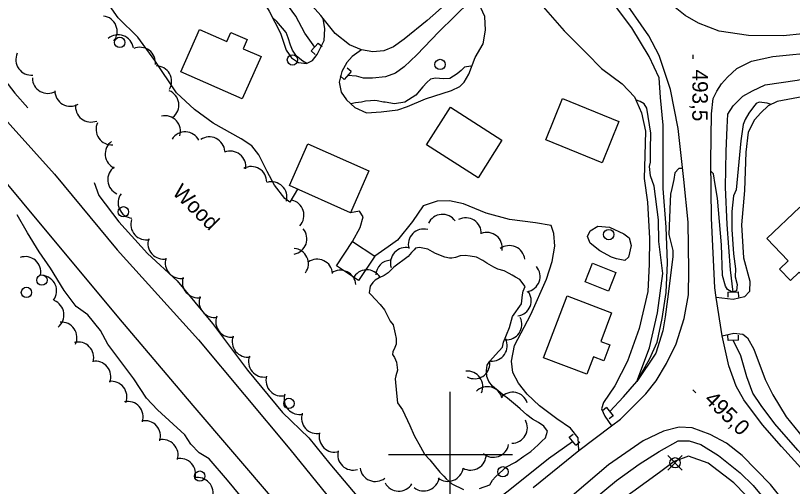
# Model space of a CAD drawing. Extents: x 642515 to 647219, y 6080136 to 6084356.
# Drawn here: x 643716 to 643866.3, y 6081393.9 to 6081485.1 of the extents above; entities that cross this region are included whole.
import ezdxf

# ---------------------------------------------------------------- set-up
doc = ezdxf.new("R2010")
doc.units = 0
for name, color, linetype in [('Level 19', 7, 'Continuous'), ('Level 2', 7, 'Continuous'), ('Level 21', 7, 'Continuous'), ('Level 26', 7, 'Continuous'), ('Level 3', 7, 'Continuous'), ('Level 31', 7, 'Continuous'), ('Level 36', 7, 'Continuous'), ('Level 4', 7, 'Continuous'), ('Level 44', 7, 'Continuous'), ('Level 61', 7, 'Continuous')]:
    doc.layers.add(name, color=color, linetype=linetype)

msp = doc.modelspace()

# ---------------------------------------------------------------- linework, layer by layer
at = {"layer": 'Level 19'}
for points in [[(643770.52, 6081451.44), (643769.08, 6081448.93), (643768.06, 6081449.67), (643766.12, 6081452.2), (643764.7, 6081454.88), (643763.07, 6081458.11), (643761.71, 6081459.84), (643759.61, 6081461.23), (643754.22, 6081464.21), (643750.58, 6081466.87), (643747.14, 6081470.1), (643742.9, 6081476.39), (643739.67, 6081480.88), (643735.84, 6081484.62), (643732.94, 6081488.82), (643730.41, 6081494.21), (643728.13, 6081498.32), (643724.68, 6081501.12), (643723.31, 6081501.19), (643720.41, 6081500.55), (643717.59, 6081500.6), (643715.5, 6081501.07)], [(643766.65, 6081494.81), (643764.52, 6081494.63), (643763.51, 6081494.08), (643762.38, 6081492.87), (643761.63, 6081491.49), (643761.85, 6081490.62), (643763.15, 6081489.18), (643765.06, 6081485.92), (643767.23, 6081481.67), (643768.34, 6081478.36), (643769.4, 6081476.9), (643770.71, 6081475.98), (643772.26, 6081475.76), (643773.42, 6081476.4), (643774.35, 6081477.55), (643775.71, 6081480.22), (643775.8, 6081482.49), (643775.52, 6081484.52)], [(643782.93, 6081478.42), (643781.13, 6081477.13), (643780.07, 6081476.01), (643779.14, 6081474.26), (643778.59, 6081472.16), (643779.01, 6081470.22), (643779.99, 6081468.75), (643781.66, 6081467.29), (643783.9, 6081466.23), (643786.74, 6081466.46), (643789.98, 6081466.8), (643791.83, 6081467.44), (643795.32, 6081468.92), (643800.32, 6081470.59), (643801.97, 6081471.34), (643802.76, 6081472.16), (643803.66, 6081473.71), (643804.94, 6081476.98), (643806.46, 6081479.58), (643806.92, 6081482.27), (643806.79, 6081484.88), (643805.71, 6081487.26), (643804.04, 6081488.65), (643802.26, 6081490.08)], [(643818.06, 6081486.78), (643822.15, 6081482.13), (643826.43, 6081477.78), (643829.37, 6081474.83), (643833.35, 6081471.87), (643835.73, 6081469.33), (643837.1, 6081466.24), (643837.86, 6081462.7), (643837.73, 6081457.98), (643837.62, 6081453.54), (643838.25, 6081448.91), (643838.67, 6081441.89), (643838.56, 6081436.93), (643838.3, 6081431.64), (643836.68, 6081424.45), (643834.41, 6081418.14), (643831.95, 6081413.35), (643829.74, 6081410.14), (643829.34, 6081408.91), (643830.04, 6081407.47), (643831.33, 6081405.61)], [(643885.88, 6081480.12), (643887.68, 6081476.65), (643888.68, 6081473.73), (643888.38, 6081471.57), (643887.14, 6081471.37), (643881.34, 6081471.31), (643874.9, 6081470.07), (643869.57, 6081469.6), (643863.33, 6081468.42), (643861.61, 6081467.58), (643860.21, 6081466.24), (643858.97, 6081464.9), (643857.76, 6081462.49), (643857.29, 6081458.59), (643857.01, 6081451.2), (643856.45, 6081444.51), (643856.83, 6081438.14), (643858.09, 6081433.63), (643858.02, 6081431.65), (643857.04, 6081430.62), (643854.83, 6081430.07), (643851.56, 6081430.48)], [(643824.96, 6081400.86), (643824.88, 6081403.27), (643823.35, 6081405.14), (643820.7, 6081406.94), (643817.39, 6081409.45), (643814.95, 6081411.75), (643813.28, 6081413.89), (643812.18, 6081415.91), (643811.95, 6081418.15), (643812.56, 6081421.17), (643815.7, 6081427.17), (643818.75, 6081434.01), (643819.81, 6081437.46), (643820.34, 6081440.4), (643820.14, 6081442.84), (643819.63, 6081444.42), (643816.62, 6081444.94), (643811.58, 6081445.58), (643807.07, 6081446.81), (643802.69, 6081448.61), (643799.95, 6081449.19), (643797.54, 6081449.11), (643794.86, 6081448.21), (643792.77, 6081445.21), (643789.91, 6081441.6), (643788.06, 6081440.27), (643785.48, 6081438.47)], [(643781.21, 6081441.31), (643782.68, 6081444.03), (643783.22, 6081446.12), (643782.51, 6081447.2), (643780.81, 6081446.88)], [(643831.27, 6081438.3), (643829.05, 6081439.48), (643827.19, 6081440.96), (643826.66, 6081442.26), (643827.19, 6081443.38), (643828.66, 6081444.28), (643830.92, 6081444.11), (643833.71, 6081442.81), (643834.73, 6081441.99), (643835.1, 6081440.52), (643834.57, 6081438.27), (643833.85, 6081437.62), (643832.26, 6081437.96), (643831.27, 6081438.3)], [(643852.69, 6081423.04), (643854.95, 6081423.55), (643856.74, 6081423.34), (643857.63, 6081422.64), (643858.82, 6081420.46), (643861.02, 6081414.61), (643862.54, 6081411.61), (643865.08, 6081407.35), (643870.12, 6081401.13), (643871.43, 6081399.6), (643871.62, 6081399.05), (643870.63, 6081397.66), (643869.78, 6081397.04), (643868.55, 6081396.75)], [(643859.69, 6081389.73), (643854.95, 6081394.57), (643850.03, 6081398.35), (643846.2, 6081399.74), (643843.45, 6081398.67), (643840.57, 6081396.59), (643832.82, 6081390.93)]]:
    msp.add_lwpolyline(points, dxfattribs=at)
at = {"layer": 'Level 2'}
for points in [[(643772.32, 6081475.8), (643771.59, 6081476.23), (643770.36, 6081477.24), (643769.56, 6081478.39), (643769.17, 6081479.33), (643768.71, 6081480.79), (643768.32, 6081481.81), (643766.57, 6081483.94), (643765.69, 6081484.69)], [(643804.25, 6081475.22), (643804.09, 6081475.25), (643802.86, 6081475.05), (643802.18, 6081474.44), (643801.46, 6081473.79), (643800, 6081472.89), (643798.8, 6081472.81), (643797.26, 6081472.95), (643796.27, 6081472.77), (643795.55, 6081472.12), (643794.8, 6081471.26), (643793.42, 6081469.68), (643791.31, 6081468.3), (643789.28, 6081467.96), (643787.53, 6081468.29), (643787.21, 6081468.27), (643785.95, 6081468.55), (643785.46, 6081468.6), (643784.66, 6081468.54), (643783.7, 6081468.48), (643782.95, 6081468.31), (643781.79, 6081468.19), (643780.85, 6081468)], [(643845.04, 6081455.47), (643844.35, 6081455.48), (643843.57, 6081454.59), (643843.37, 6081453.33), (643842.97, 6081451.57), (643842.72, 6081450.51), (643842.62, 6081449.1), (643842.42, 6081442.65), (643843.15, 6081439.6), (643843.15, 6081438.4), (643842.8, 6081435.24), (643842.11, 6081430.13), (643841.7, 6081426.72), (643841.2, 6081424), (643839.85, 6081419.69), (643836.18, 6081414.22), (643838.67, 6081420.7), (643840.22, 6081427.48), (643841.22, 6081435.1), (643840.48, 6081441.32), (643840.39, 6081445.54), (643839.55, 6081452), (643838.84, 6081454.04), (643838.68, 6081455.84), (643838.82, 6081456.69), (643838.86, 6081459.14), (643838.88, 6081462.28), (643838.15, 6081467.14), (643837.61, 6081467.99), (643836.86, 6081468.42), (643836.12, 6081468.69), (643836, 6081468.72)], [(643862.17, 6081467.85), (643861.41, 6081468.11), (643859.87, 6081468.33), (643859.28, 6081468.01), (643858.76, 6081467.41), (643857.89, 6081466.15), (643857.16, 6081464.97), (643856.75, 6081463.98), (643856.32, 6081460.82), (643855.4, 6081451.31), (643854.92, 6081450.15), (643854.56, 6081447.15), (643854.56, 6081443.62), (643854.92, 6081438.94), (643855.32, 6081436.03), (643855.23, 6081434.46), (643855.61, 6081432.99), (643855.5, 6081431.74), (643854.82, 6081431.57), (643854.5, 6081431.55), (643853.75, 6081431.99), (643853.34, 6081432.64), (643852.76, 6081434.73), (643852.6, 6081440.67), (643851.82, 6081449.71), (643851.35, 6081452.37), (643851.02, 6081454.4), (643850.57, 6081454.86)], [(643794.14, 6081440.13), (643793.39, 6081440.04), (643793.09, 6081439.7), (643792.6, 6081439.15), (643791.97, 6081438.42), (643789.15, 6081436.31), (643788.06, 6081435.24), (643787.29, 6081434.7), (643786.32, 6081434.28), (643785.59, 6081433.79), (643785.09, 6081433.39), (643784.62, 6081432.68), (643784.43, 6081431.34), (643784.78, 6081430.96), (643785.56, 6081430.13), (643786.55, 6081429.11), (643787.38, 6081428.09), (643788.45, 6081425.87), (643789.03, 6081425.14), (643789.46, 6081423.41), (643789.65, 6081422.5), (643789.6, 6081421.41), (643789.4, 6081420.75), (643788.98, 6081419.92), (643788.9, 6081419.4), (643789.3, 6081418.82), (643789.68, 6081417.96), (643789.9, 6081416.41), (643789.58, 6081415.27), (643789.46, 6081414.7), (643789.68, 6081411.94), (643789.89, 6081410.03), (643790.83, 6081408.69), (643792.28, 6081405.69), (643793.13, 6081403.74), (643794.32, 6081401.57), (643795.14, 6081400.1), (643796.14, 6081399), (643798.07, 6081396.64), (643798.88, 6081395.85), (643799.28, 6081395.35), (643800.43, 6081394.35), (643802.63, 6081393.25)], [(643814.31, 6081399.72), (643815.69, 6081400.62), (643817.13, 6081401.92), (643817.84, 6081402.65), (643818.52, 6081403.25), (643818.91, 6081404.56), (643818.2, 6081405.56), (643817.19, 6081406.22), (643815.98, 6081406.9), (643814.92, 6081407.75), (643813.6, 6081408.91), (643813.09, 6081409.36), (643811.17, 6081410.96), (643810.45, 6081411.51), (643809.39, 6081412.36), (643808.25, 6081413.29), (643807.54, 6081414.21), (643807.19, 6081415.19), (643807.08, 6081416.34), (643807.21, 6081417.36), (643807.75, 6081418.16), (643808.88, 6081419.35), (643810.18, 6081420.85), (643810.4, 6081421.78), (643811.53, 6081424.63), (643812.14, 6081426.8), (643813.9, 6081429.24), (643814.06, 6081430.98), (643814.21, 6081431.67), (643814.59, 6081432.62), (643813.58, 6081433.95), (643812.75, 6081434.38), (643812.07, 6081434.82), (643811.49, 6081435.1), (643810.53, 6081435.64), (643809.31, 6081435.96), (643808.52, 6081436.35), (643807.18, 6081437.14), (643806.39, 6081437.61), (643805.18, 6081438.3), (643803.92, 6081438.49), (643802.99, 6081438.63), (643801.99, 6081438.53), (643801.13, 6081438.23), (643800.38, 6081438.06), (643799.98, 6081438.11), (643799.08, 6081438.29), (643797.23, 6081439.01), (643796.68, 6081439.34), (643795.73, 6081439.8), (643794.14, 6081440.13)], [(643805.75, 6081393.45), (643807.74, 6081394.19), (643808.29, 6081395.07), (643808.84, 6081395.71), (643810.35, 6081397.09), (643810.88, 6081397.61), (643812.7, 6081398.57), (643814.31, 6081399.72)]]:
    msp.add_lwpolyline(points, dxfattribs=at)
at = {"layer": 'Level 21'}
for points in [[(643872.1, 6081481.95), (643864.54, 6081481.16), (643857.81, 6081481.24), (643852.11, 6081482.07), (643848.14, 6081483.58), (643845.58, 6081485.06), (643843.63, 6081486.62), (643838.8, 6081491.99), (643831.46, 6081501.14), (643829.11, 6081504.41), (643827.52, 6081507.69), (643827.27, 6081510.34)], [(643802.26, 6081490.08), (643795.65, 6081484.14), (643791.18, 6081480.5), (643789.1, 6081478.99), (643787.22, 6081478.22), (643785.09, 6081478.04), (643782.93, 6081478.42), (643780.61, 6081479.39), (643777.85, 6081481.58), (643775.52, 6081484.52), (643775.08, 6081485.07), (643770.69, 6081490.05)], [(643816.11, 6081393.68), (643824.96, 6081400.86), (643831.33, 6081405.61), (643833.01, 6081406.87), (643837.92, 6081411.79), (643839.97, 6081414.3), (643841.92, 6081417.65), (643843.8, 6081421.52), (643845.33, 6081426.37), (643846.19, 6081430.97), (643846.24, 6081435.69), (643846.15, 6081445.06), (643845.28, 6081453.3), (643844.18, 6081463.18), (643842.72, 6081470.74), (643840.51, 6081477.36), (643838.53, 6081481.14), (643833.04, 6081489.12)], [(643868.55, 6081396.75), (643864.21, 6081401.62), (643860.55, 6081405.81), (643856.89, 6081410.67), (643855.43, 6081413.31), (643854, 6081417.21), (643852.69, 6081423.04), (643851.56, 6081430.48), (643851.27, 6081432.36), (643850.67, 6081445.81), (643850.54, 6081456.8), (643850.66, 6081466.07), (643850.98, 6081469.04), (643851.66, 6081470.41), (643852.61, 6081471.85), (643853.74, 6081473.13), (643855.52, 6081474.82), (643858.37, 6081476.26), (643862.54, 6081477.14), (643871.58, 6081478.06)], [(643710.85, 6081468.38), (643723.53, 6081454.33), (643735.64, 6081439.72), (643751.35, 6081422.26), (643769.04, 6081401.11), (643783.4, 6081383.39), (643791.16, 6081374.34), (643799, 6081365.25), (643801.26, 6081362.62), (643816.34, 6081344.81), (643829.27, 6081329.79), (643842.86, 6081313.21), (643858.8, 6081293.83), (643873.57, 6081275.61), (643891.18, 6081254.68), (643904.82, 6081238.06), (643913.54, 6081227.71), (643921.7, 6081218.45), (643932.14, 6081205.69), (643940.43, 6081196.24), (643952.1, 6081182.86)], [(643941.23, 6081185.04), (643937.99, 6081188.72), (643935.24, 6081191.85), (643921.32, 6081207.73), (643908.39, 6081222.89), (643894.66, 6081238.61), (643880.31, 6081256.38), (643868.21, 6081271.13), (643854.47, 6081287.61), (643839.92, 6081304.88), (643823.99, 6081324.03), (643809.59, 6081340.79), (643796.38, 6081356.43), (643779.35, 6081376.41), (643766.07, 6081391.13), (643750.34, 6081409.52), (643735.98, 6081426.55), (643717.32, 6081448.93), (643710.57, 6081456.98)], [(643865.96, 6081389.41), (643862.09, 6081394.23), (643856.61, 6081399.86), (643853.52, 6081402.27), (643850.39, 6081403.95), (643846.88, 6081405.21), (643844.42, 6081405.33), (643841.37, 6081404.6), (643837.43, 6081402.69), (643830.7, 6081398.02), (643821.93, 6081390.59)]]:
    msp.add_lwpolyline(points, dxfattribs=at)
at = {"layer": 'Level 26'}
for p, q in [((643773.21, 6081478.22), (643774.55, 6081479.74)), ((643774.55, 6081479.74), (643775.29, 6081479.08)), ((643773.21, 6081478.22), (643773.97, 6081477.56)), ((643780.9, 6081474.22), (643780.16, 6081474.9)), ((643779.56, 6081472.72), (643778.82, 6081473.38)), ((643780.9, 6081474.22), (643779.56, 6081472.72)), ((643853.81, 6081431.5), (643855.83, 6081431.54)), ((643853.81, 6081431.5), (643853.83, 6081430.5)), ((643855.83, 6081431.54), (643855.85, 6081430.54)), ((643853.85, 6081422.16), (643853.83, 6081423.16)), ((643855.87, 6081422.2), (643853.85, 6081422.16)), ((643855.87, 6081422.2), (643855.85, 6081423.2)), ((643830.33, 6081409.14), (643829.57, 6081408.5)), ((643830.33, 6081409.14), (643831.61, 6081407.56)), ((643831.61, 6081407.56), (643830.85, 6081406.94)), ((643823.08, 6081403.38), (643823.86, 6081404.02)), ((643824.38, 6081401.84), (643823.08, 6081403.38)), ((643824.38, 6081401.84), (643825.14, 6081402.48))]:
    msp.add_line(p, q, dxfattribs=at)
at = {"layer": 'Level 3'}
for p, q in [((643847.01, 6081477.5), (643847.01, 6081476.7)), ((643847.05, 6081412.55), (643847.62, 6081411.99))]:
    msp.add_line(p, q, dxfattribs=at)
at = {"layer": 'Level 31'}
for points in [[(643759.85, 6081468.96), (643747.96, 6081474.15), (643751.55, 6081482.37), (643756.86, 6081480.05), (643757.63, 6081481.81), (643760.82, 6081480.41), (643760.04, 6081478.63), (643763.48, 6081477.13), (643759.85, 6081468.96)], [(643829.49, 6081456.58), (643818.6, 6081461), (643821.84, 6081468.99), (643832.74, 6081464.56), (643829.49, 6081456.58)], [(643805.48, 6081453.67), (643795.48, 6081460.06), (643800.12, 6081467.32), (643810.1, 6081460.95), (643805.48, 6081453.67)], [(643780.81, 6081446.88), (643768.97, 6081452.13), (643772.57, 6081460.23), (643784.37, 6081455), (643780.81, 6081446.88)], [(643861.38, 6081441.89), (643867.73, 6081447.96), (643876.64, 6081438.64), (643870.29, 6081432.57), (643867.6, 6081435.38), (643865.93, 6081433.78), (643863.82, 6081435.98), (643865.5, 6081437.59), (643861.38, 6081441.89)], [(643785.48, 6081438.47), (643782.35, 6081433.78), (643778.08, 6081436.63), (643781.21, 6081441.31), (643785.48, 6081438.47)], [(643830.73, 6081431.67), (643826.2, 6081433.5), (643827.64, 6081437.09), (643832.15, 6081435.28), (643830.73, 6081431.67)], [(643818.17, 6081418.79), (643822.75, 6081430.77), (643831.33, 6081427.49), (643829.21, 6081421.95), (643830.98, 6081421.28), (643829.8, 6081418.2), (643827.79, 6081418.97), (643826.5, 6081415.61), (643818.17, 6081418.79)]]:
    msp.add_lwpolyline(points, dxfattribs=at)
at = {"layer": 'Level 36'}
for p, q in [((643845, 6081397.03), (643842.18, 6081399.85)), ((643842.18, 6081397.03), (643845, 6081399.85))]:
    msp.add_line(p, q, dxfattribs=at)
for centre in [(643736.14, 6081479.88), (643769.56, 6081476.48), (643798.12, 6081475.6), (643736.85, 6081447.07), (643830.76, 6081442.64), (643721.09, 6081433.85), (643718.09, 6081431.45), (643768.88, 6081409.95), (643843.59, 6081398.44), (643751.61, 6081395.87), (643810.3, 6081396.7)]:
    msp.add_circle(centre, 1, dxfattribs=at)
at = {"layer": 'Level 4'}
for points in [[(643707.89, 6081508.45), (643704.07, 6081505.82), (643699.76, 6081502.19), (643696.68, 6081499.44), (643695.65, 6081497.93), (643695.25, 6081496.61), (643695.68, 6081495.11), (643699.74, 6081490.86), (643703.91, 6081485.78), (643704.67, 6081483.29), (643705.22, 6081481.15), (643706.29, 6081479.53), (643707.7, 6081478.38), (643710.12, 6081477.01), (643711.9, 6081475.07), (643715.82, 6081470.05), (643718.38, 6081467.2)], [(643830.97, 6081408.36), (643833.64, 6081411.24), (643836.18, 6081414.22), (643838.67, 6081418.54), (643840.11, 6081421.82), (643841.09, 6081426.4), (643841.89, 6081431.45), (643842.15, 6081437.19), (643841.9, 6081444.06), (643841.32, 6081451.6), (643841.3, 6081457.36), (643841.32, 6081463.85), (643840.8, 6081469.22), (643840.55, 6081473), (643838.59, 6081477.14), (643835.23, 6081482.73), (643830.54, 6081489.03), (643825.82, 6081493.92), (643822.13, 6081497.99), (643819.34, 6081501.12), (643816.56, 6081499.16), (643812.77, 6081495.53)], [(643773.87, 6081478.98), (643771.96, 6081481.64), (643770.2, 6081484.99), (643768.08, 6081487.84), (643765.98, 6081490.28), (643763.36, 6081492.8)], [(643803.92, 6081487.84), (643797.9, 6081481.91), (643793.64, 6081477.47), (643791.21, 6081475.14), (643789.52, 6081473.89), (643787.55, 6081473.2), (643785.07, 6081472.95), (643783.33, 6081472.96), (643781.98, 6081473.31), (643780.24, 6081473.48)], [(643854.81, 6081431.52), (643854.33, 6081435.8), (643853.71, 6081444.58), (643853.39, 6081451.82), (643853.49, 6081458.84), (643853.68, 6081463.37), (643853.83, 6081465.96), (643854.81, 6081467.6), (643856.74, 6081469.46), (643858.61, 6081470.47), (643861.03, 6081471.68), (643867.22, 6081472.54), (643875.94, 6081474.29), (643882.04, 6081475.3), (643887.22, 6081475.55)], [(643731.17, 6081452.77), (643732.1, 6081450.22), (643735.94, 6081445.12), (643741.5, 6081438.96), (643747.28, 6081433.67), (643754.11, 6081425.42), (643760.86, 6081416.41), (643767.64, 6081408.2), (643772.72, 6081403.31), (643776.8, 6081398.22), (643783.08, 6081390.83), (643789.19, 6081383.67), (643792.15, 6081380.32), (643793.29, 6081379.39), (643794.94, 6081380.06), (643801.73, 6081385.67), (643811.61, 6081393.25), (643819.14, 6081399.26), (643823.74, 6081402.6)], [(643765.27, 6081385.06), (643757, 6081395.1), (643753.43, 6081399.21), (643751.5, 6081400.37), (643749.9, 6081402.07), (643748.74, 6081403.85), (643743.43, 6081408.73), (643741.31, 6081410.96), (643738.84, 6081414.7), (643733.85, 6081421.42), (643732.43, 6081424.1), (643729.98, 6081427.08), (643727.73, 6081428.74), (643725.36, 6081431.8), (643722.74, 6081436.14), (643720.55, 6081439.34), (643718.26, 6081443.01), (643716.3, 6081446.46)], [(643869.68, 6081398.33), (643867.34, 6081400.91), (643862.89, 6081406.01), (643860.24, 6081409.54), (643858.64, 6081411.93), (643857.46, 6081415.08), (643856.35, 6081419.15), (643854.87, 6081422.18)], [(643825.88, 6081389.7), (643832.25, 6081395), (643836.63, 6081398.19), (643840.53, 6081400.66), (643844.22, 6081402.72), (643846.31, 6081402.7), (643848.58, 6081402), (643851.98, 6081399.85), (643856.19, 6081396.47), (643858.68, 6081394.06), (643860.61, 6081391.77)]]:
    msp.add_lwpolyline(points, dxfattribs=at)
at = {"layer": 'Level 44'}
for centre, start, end in [((643732.64, 6081482.01), 322.6807, 82.6586), ((643735.82, 6081478.35), 9.5491, 129.527), ((643719.03, 6081476.53), 155.6753, 275.6533), ((643740.05, 6081475.93), 353.7791, 113.7571), ((643743.18, 6081472.33), 329.9465, 89.9244), ((643722.25, 6081472.99), 180.0424, 300.0204), ((643726.58, 6081470.5), 180.0424, 300.0204), ((643744.59, 6081467.74), 308.1514, 68.1294), ((643730.59, 6081467.44), 171.6457, 291.6237), ((643744.9, 6081462.67), 342.9002, 102.8782), ((643734.55, 6081463.05), 155.0255, 275.0034), ((643748.8, 6081459.54), 27.4318, 147.4098), ((643753.48, 6081458.58), 3.8931, 123.871), ((643736.32, 6081458.26), 125.8073, 245.7853), ((643757.54, 6081455.81), 351.9527, 111.9306), ((643736.82, 6081453.29), 125.8073, 245.7853), ((643761.59, 6081452.83), 359.1352, 119.1131), ((643765.5, 6081449.88), 345.9722, 105.9502), ((643738.82, 6081448.81), 144.1558, 264.1337), ((643768.79, 6081446.39), 317.6039, 77.5818), ((643798.59, 6081443.57), 34.8421, 154.8201), ((643741.27, 6081444.63), 161.7783, 281.7563), ((643803.11, 6081442.9), 357.9376, 117.9155), ((643769.36, 6081441.83), 280.3279, 40.3058), ((643794.96, 6081440.73), 75.1549, 195.1328), ((643807.17, 6081440.06), 351.1566, 111.1346), ((643744.6, 6081440.9), 161.7783, 281.7563), ((643791.51, 6081437.13), 77.1093, 197.0873), ((643811.53, 6081437.52), 6.5757, 126.5537), ((643769.65, 6081436.99), 324.8396, 84.8175), ((643717.88, 6081435.38), 349.6979, 109.6758), ((643747.93, 6081437.16), 161.6256, 281.6035), ((643774.34, 6081434.89), 4.5149, 124.4929), ((643788.66, 6081434.69), 93.5059, 177.01), ((643778.85, 6081432.74), 4.5149, 124.4929), ((643783.97, 6081432.81), 32.1787, 152.1567), ((643814.48, 6081434.54), 280.2019, 40.1798), ((643720.93, 6081431.74), 323.9094, 83.8874), ((643751.25, 6081433.42), 161.6256, 281.6035), ((643812.76, 6081429.85), 278.3812, 38.3591), ((643722.35, 6081427.08), 308.2808, 68.2587), ((643754.49, 6081429.61), 160.2017, 280.1796), ((643757.71, 6081425.78), 159.4076, 279.3855), ((643810.95, 6081425.27), 265.5428, 25.5208), ((643724.86, 6081422.69), 334.7681, 94.7461), ((643760.89, 6081421.92), 159.4076, 279.3855), ((643808.12, 6081421.14), 265.5428, 25.5208), ((643728.1, 6081418.84), 344.3794, 104.3573), ((643764.06, 6081418.05), 159.4076, 279.3855), ((643731.41, 6081415.13), 339.6203, 99.5983), ((643804.78, 6081417.73), 242.2361, 2.2141), ((643803.39, 6081413.22), 335.3379, 95.3159), ((643767.43, 6081414.4), 164.4235, 284.4014), ((643734.53, 6081411.23), 338.3819, 98.3598), ((643807.26, 6081410.18), 14.7152, 134.6931), ((643770.93, 6081410.82), 162.4337, 282.4117), ((643812.16, 6081409.11), 18.2136, 138.1916), ((643737.68, 6081407.33), 342.0677, 102.0456), ((643774.3, 6081407.13), 162.4337, 282.4117), ((643741.03, 6081403.61), 342.0677, 102.0456), ((643812.02, 6081405.24), 269.268, 29.246), ((643777.73, 6081403.51), 165.9076, 285.8855), ((643744.43, 6081399.94), 342.7933, 102.7712), ((643808.44, 6081402.51), 229.6981, 349.6761), ((643781.32, 6081400.03), 165.9076, 285.8855), ((643804.04, 6081400.03), 240.7433, 0.7213), ((643747.83, 6081396.27), 342.7933, 102.7712), ((643785.61, 6081397.83), 187.627, 307.605), ((643799.62, 6081397.85), 231.8627, 351.8407), ((643751.2, 6081392.59), 341.8749, 101.8529), ((643794.97, 6081395.99), 231.8627, 351.8407), ((643790.13, 6081395.96), 208.2551, 328.233)]:
    msp.add_arc(centre, 3, start, end, dxfattribs=at)
at = {"layer": 'Level 61'}
for p, q in [((643800, 6081412.16), (643800, 6081388.16)), ((643812.16, 6081400), (643788.16, 6081400))]:
    msp.add_line(p, q, dxfattribs=at)

# ---------------------------------------------------------------- texts
at = {"layer": 'Level 3'}
for s, rotation, p in [('493,5', 269.8432, (643846.96, 6081474.63)), ('495,0', 315.59, (643849.08, 6081410.51))]:
    msp.add_text(s, height=3, rotation=rotation, dxfattribs=at).set_placement(p)
at = {"layer": 'Level 44'}
msp.add_text('Wood', height=3, rotation=315.1749, dxfattribs=at).set_placement((643746.14, 6081450.64))

doc.saveas('drawing.dxf')
